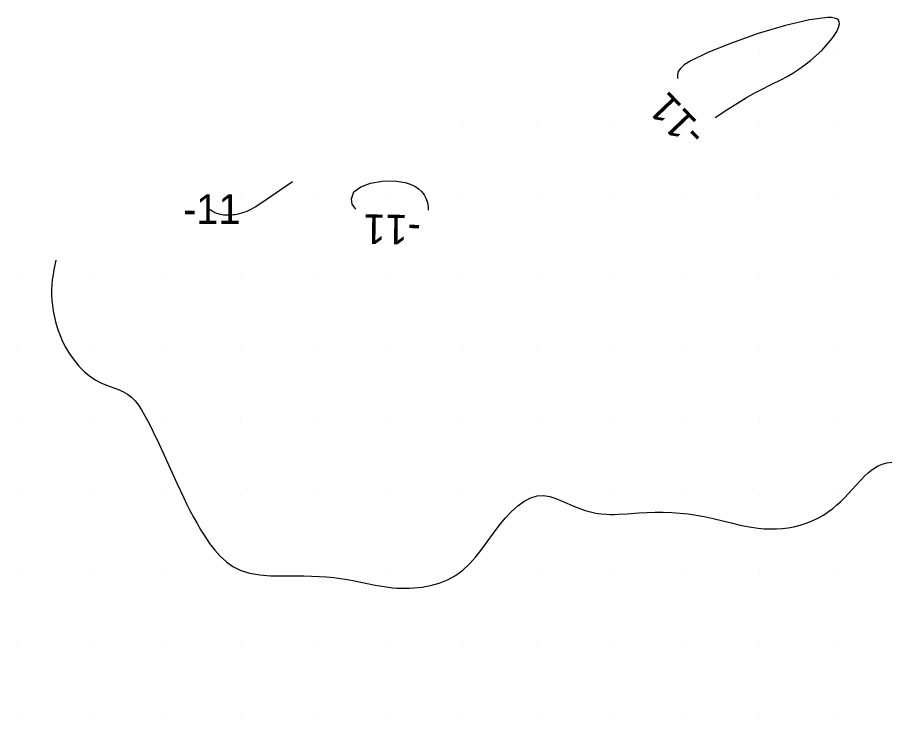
# Model space of a CAD drawing. Extents: x 2602990 to 2605851, y 618069 to 619180.
# Drawn here: x 2604185 to 2604243.9, y 618865 to 618912.2 of the extents above; entities that cross this region are included whole.
import ezdxf

# ---------------------------------------------------------------- set-up
doc = ezdxf.new("R2010")
doc.units = 0
for name, color, linetype in [('Default', 7, 'Continuous'), ('DTM Contours Minor', 7, 'Continuous'), ('DTM Contours Minor Text', 7, 'Continuous'), ('Exist DTM Scan Elevation Point', 7, 'Continuous')]:
    doc.layers.add(name, color=color, linetype=linetype)

# ---------------------------------------------------------------- blocks, each defined once
blk = doc.blocks.new('POINT_DISPLAY')
at = {"layer": 'Default'}
blk.add_line((0, 0), (0, 0), dxfattribs=at)

msp = doc.modelspace()

# ---------------------------------------------------------------- linework, layer by layer
at = {"layer": 'DTM Contours Minor'}
for points in [[(2604239.167, 618910), (2604239.465, 618910.321), (2604239.74, 618910.649), (2604239.981, 618910.971), (2604240.172, 618911.276), (2604240.302, 618911.552), (2604240.357, 618911.786), (2604240.343, 618911.924), (2604240.283, 618912.035), (2604240.176, 618912.119), (2604240.023, 618912.177), (2604239.825, 618912.21), (2604239.582, 618912.219), (2604238.346, 618912.066), (2604236.715, 618911.679), (2604234.892, 618911.131), (2604233.079, 618910.499), (2604231.481, 618909.858), (2604230.299, 618909.282), (2604229.896, 618909.021), (2604229.641, 618908.789), (2604229.504, 618908.574), (2604229.454, 618908.364), (2604229.46, 618908.147), (2604229.464, 618908.108)], [(2604231.987, 618905.472), (2604232.915, 618906.079), (2604233.498, 618906.451), (2604234.099, 618906.818), (2604234.708, 618907.166), (2604235.059, 618907.352), (2604235.757, 618907.702), (2604236.446, 618908.041), (2604236.786, 618908.214), (2604237.205, 618908.471), (2604237.616, 618908.741), (2604238.019, 618909.026), (2604238.412, 618909.329), (2604238.795, 618909.653), (2604239.167, 618910)], [(2604197.931, 618899.31), (2604198.103, 618899.193), (2604198.226, 618899.121), (2604198.293, 618899.088), (2604198.396, 618899.045), (2604198.507, 618899.008), (2604198.626, 618898.977), (2604198.752, 618898.952), (2604198.885, 618898.934), (2604199.024, 618898.923), (2604199.147, 618898.919), (2604199.273, 618898.92), (2604199.402, 618898.927), (2604199.534, 618898.939), (2604199.669, 618898.957), (2604199.805, 618898.981), (2604199.951, 618899.013), (2604200.098, 618899.053), (2604200.247, 618899.101), (2604200.397, 618899.157), (2604200.548, 618899.221), (2604200.7, 618899.295), (2604200.853, 618899.378), (2604201.009, 618899.47), (2604201.331, 618899.676), (2604203.529, 618901.176)], [(2604207.5, 618900), (2604207.656, 618900.464), (2604208.116, 618900.821), (2604208.784, 618901.068), (2604209.569, 618901.201), (2604210.376, 618901.216), (2604211.111, 618901.111), (2604211.456, 618901.001), (2604211.753, 618900.857), (2604212.004, 618900.684), (2604212.211, 618900.488), (2604212.377, 618900.273), (2604212.504, 618900.043), (2604212.608, 618899.754), (2604212.657, 618899.459), (2604212.654, 618899.243)], [(2604207.785, 618899.314), (2604207.539, 618899.646), (2604207.5, 618900)], [(2604187.586, 618895.862), (2604187.451, 618895.219), (2604187.375, 618894.781), (2604187.346, 618894.557), (2604187.315, 618894.224), (2604187.299, 618893.882), (2604187.299, 618893.534), (2604187.316, 618893.178), (2604187.351, 618892.817), (2604187.404, 618892.45), (2604187.485, 618892.039), (2604187.589, 618891.625), (2604187.716, 618891.213), (2604187.867, 618890.805), (2604188.04, 618890.404), (2604188.237, 618890.015), (2604188.508, 618889.559), (2604188.81, 618889.13), (2604189.139, 618888.735), (2604189.49, 618888.381), (2604189.859, 618888.073), (2604190.242, 618887.817), (2604190.62, 618887.621), (2604191, 618887.463), (2604191.74, 618887.187), (2604192.085, 618887.035), (2604192.404, 618886.851), (2604192.671, 618886.64), (2604192.915, 618886.391), (2604193.141, 618886.106), (2604193.353, 618885.788), (2604193.558, 618885.442), (2604193.759, 618885.07), (2604193.951, 618884.695), (2604194.144, 618884.302), (2604194.537, 618883.47), (2604195.744, 618880.81), (2604196.173, 618879.899), (2604196.391, 618879.452), (2604196.617, 618879.006), (2604196.851, 618878.563), (2604197.095, 618878.125), (2604197.349, 618877.694), (2604197.615, 618877.272), (2604197.94, 618876.799), (2604198.287, 618876.35), (2604198.661, 618875.935), (2604199.069, 618875.565), (2604199.513, 618875.25), (2604200, 618875), (2604200.636, 618874.795), (2604201.324, 618874.674), (2604202.049, 618874.616), (2604202.795, 618874.6), (2604204.291, 618874.605), (2604204.81, 618874.595), (2604205.317, 618874.573), (2604205.812, 618874.54), (2604206.294, 618874.494), (2604206.764, 618874.436), (2604207.222, 618874.367), (2604207.703, 618874.279), (2604209.082, 618873.992), (2604209.53, 618873.908), (2604209.976, 618873.841), (2604210.256, 618873.809), (2604210.537, 618873.787), (2604210.819, 618873.773), (2604211.104, 618873.77), (2604211.392, 618873.776), (2604211.684, 618873.792), (2604212.249, 618873.853), (2604212.821, 618873.959), (2604213.391, 618874.119), (2604213.951, 618874.34), (2604214.49, 618874.631), (2604215, 618875), (2604215.446, 618875.419), (2604215.866, 618875.894), (2604216.268, 618876.409), (2604217.051, 618877.484), (2604217.446, 618878.009), (2604217.854, 618878.502), (2604218.272, 618878.949), (2604218.698, 618879.335), (2604219.13, 618879.649), (2604219.565, 618879.875), (2604220, 618880), (2604220.422, 618880.018), (2604220.843, 618879.95), (2604221.263, 618879.819), (2604221.682, 618879.648), (2604222.518, 618879.274), (2604222.874, 618879.135), (2604223.23, 618879.017), (2604223.587, 618878.919), (2604223.944, 618878.842), (2604224.302, 618878.788), (2604224.661, 618878.755), (2604224.933, 618878.745), (2604225.206, 618878.745), (2604225.483, 618878.754), (2604226.049, 618878.789), (2604226.855, 618878.844), (2604227.388, 618878.872), (2604227.935, 618878.891), (2604228.494, 618878.895), (2604229.061, 618878.88), (2604229.631, 618878.842), (2604229.898, 618878.815), (2604230.165, 618878.783), (2604230.433, 618878.745), (2604230.971, 618878.653), (2604231.243, 618878.599), (2604231.847, 618878.466), (2604233.066, 618878.172), (2604233.675, 618878.033), (2604234.28, 618877.914), (2604234.876, 618877.825), (2604235.293, 618877.786), (2604235.705, 618877.768), (2604236.11, 618877.771), (2604236.508, 618877.796), (2604236.899, 618877.843), (2604237.283, 618877.911), (2604237.706, 618878.015), (2604238.118, 618878.147), (2604238.518, 618878.306), (2604238.903, 618878.491), (2604239.274, 618878.701), (2604239.628, 618878.937), (2604239.911, 618879.153), (2604240.184, 618879.383), (2604240.446, 618879.625), (2604240.7, 618879.875), (2604240.946, 618880.132), (2604241.75, 618881.013), (2604242.03, 618881.304), (2604242.315, 618881.57), (2604242.608, 618881.803), (2604242.913, 618881.994), (2604243.227, 618882.135), (2604243.553, 618882.227), (2604243.888, 618882.269)]]:
    msp.add_lwpolyline(points, dxfattribs=at)

# ---------------------------------------------------------------- block references
at = {"layer": 'Exist DTM Scan Elevation Point', "xscale": 1.3123333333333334, "yscale": 1.3123333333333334}
for p in [(2604235, 618910), (2604240, 618910), (2604215, 618905), (2604220, 618905), (2604225, 618905), (2604230, 618905), (2604235, 618905), (2604240, 618905), (2604200, 618900), (2604205, 618900), (2604210, 618900), (2604215, 618900), (2604220, 618900), (2604225, 618900), (2604230, 618900), (2604235, 618900), (2604240, 618900), (2604185, 618895), (2604190, 618895), (2604195, 618895), (2604200, 618895), (2604205, 618895), (2604210, 618895), (2604215, 618895), (2604220, 618895), (2604225, 618895), (2604230, 618895), (2604235, 618895), (2604240, 618895), (2604185, 618890), (2604190, 618890), (2604195, 618890), (2604200, 618890), (2604205, 618890), (2604210, 618890), (2604215, 618890), (2604220, 618890), (2604225, 618890), (2604230, 618890), (2604235, 618890), (2604240, 618890), (2604185, 618885), (2604190, 618885), (2604195, 618885), (2604200, 618885), (2604205, 618885), (2604210, 618885), (2604215, 618885), (2604220, 618885), (2604225, 618885), (2604230, 618885), (2604235, 618885), (2604240, 618885), (2604185, 618880), (2604190, 618880), (2604195, 618880), (2604200, 618880), (2604205, 618880), (2604210, 618880), (2604215, 618880), (2604220, 618880), (2604225, 618880), (2604230, 618880), (2604235, 618880), (2604240, 618880), (2604185, 618875), (2604190, 618875), (2604195, 618875), (2604200, 618875), (2604205, 618875), (2604210, 618875), (2604215, 618875), (2604220, 618875), (2604225, 618875), (2604230, 618875), (2604235, 618875), (2604240, 618875), (2604185, 618870), (2604190, 618870), (2604195, 618870), (2604200, 618870), (2604205, 618870), (2604210, 618870), (2604215, 618870), (2604220, 618870), (2604225, 618870), (2604230, 618870), (2604235, 618870), (2604240, 618870), (2604185, 618865), (2604190, 618865), (2604195, 618865), (2604200, 618865), (2604205, 618865), (2604210, 618865), (2604215, 618865), (2604220, 618865), (2604225, 618865), (2604230, 618865), (2604235, 618865), (2604240, 618865)]:
    msp.add_blockref('POINT_DISPLAY', p, dxfattribs=at)

# ---------------------------------------------------------------- texts
at = {"layer": 'DTM Contours Minor Text'}
for rotation, p in [(133.75262, (2604231.475, 618904.524)), (179.15646, (2604212.181, 618898.905))]:
    msp.add_text('-11', height=2, rotation=rotation, dxfattribs=at).set_placement(p)
msp.add_text('-11', height=2, dxfattribs=at).set_placement((2604196.152, 618898.31))

doc.saveas('drawing.dxf')
